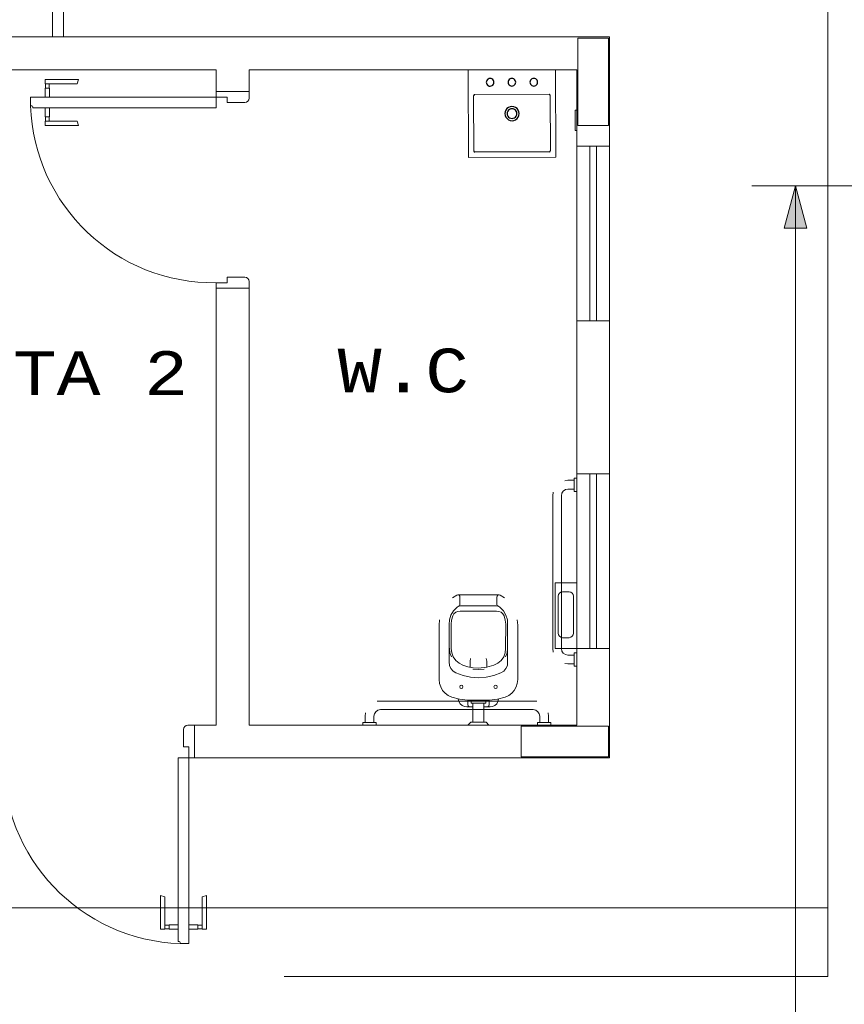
# Model space of a CAD drawing. Header units: feet. Extents: x 8 to 127, y 6 to 90.
# Tile 260 of 538: x 16.07 to 17.95, y 82.74 to 84.99. Entities that reach past the tile are written whole.
import ezdxf

# ---------------------------------------------------------------- set-up
doc = ezdxf.new("R2010")
doc.units = ezdxf.units.FT
doc.header["$MEASUREMENT"] = 0
doc.linetypes.add('HIDDENX2', pattern=[1.905, 1.27, -0.635])
doc.layers.get('0').update_dxf_attribs({"lineweight": 18})
for name, color, linetype in [('ALV Baixa', 252, 'Continuous'), ('Alvenaria', 7, 'Continuous'), ('Desnível', 8, 'Continuous'), ('Esquadria', 250, 'Continuous'), ('ESQUADRIAS', 252, 'Continuous'), ('FINA', 7, 'Continuous'), ('Layout-int', 252, 'Continuous'), ('MOBILIARIO', 250, 'Continuous'), ('MOBILIÁRIO 01', 250, 'Continuous'), ('Projeção', 252, 'HIDDENX2'), ('texto', 7, 'Continuous')]:
    doc.layers.add(name, color=color, linetype=linetype)
doc.layers.add('Cotas', color=8, linetype='Continuous', lineweight=0)
doc.styles.add('CourierNew', font='cour.ttf')

msp = doc.modelspace()

# ---------------------------------------------------------------- hatches: boundary and pattern name
at = {"layer": 'Cotas', "linetype": 'Continuous'}
msp.add_hatch(color=8, dxfattribs=at).paths.add_polyline_path([(17.8407, 84.6142), (17.8148, 84.5176), (17.8666, 84.5176)])

# ---------------------------------------------------------------- linework, layer by layer
at = {"lineweight": 5}
for p, q in [((17.0918, 84.8793), (17.2918, 84.8799)), ((17.0924, 84.6793), (17.0918, 84.8793)), ((17.2918, 84.8799), (17.2924, 84.6799)), ((17.2924, 84.6799), (17.0924, 84.6793))]:
    msp.add_line(p, q, dxfattribs=at)
at = {"layer": 'ALV Baixa', "lineweight": 5}
for p, q in [((16.1652, 84.955), (16.1652, 85.6367)), ((16.1402, 84.955), (16.1402, 85.6117))]:
    msp.add_line(p, q, dxfattribs=at)
at = {"layer": 'Alvenaria', "lineweight": 5}
for p, q in [((17.9152, 82.9617), (17.9152, 85.6117)), ((17.4152, 84.955), (15.8952, 84.955)), ((17.4152, 84.705), (17.4152, 84.955)), ((15.8952, 84.88), (16.5152, 84.88)), ((16.5152, 84.88), (16.5152, 84.83)), ((16.5902, 84.83), (16.5902, 84.88)), ((16.5902, 84.88), (17.3402, 84.88)), ((17.3402, 84.88), (17.3402, 84.705)), ((16.5152, 84.83), (16.5902, 84.83)), ((17.3402, 84.705), (17.4152, 84.705)), ((16.5152, 83.38), (16.5152, 84.38)), ((16.5152, 84.38), (16.5902, 84.38)), ((16.5902, 84.38), (16.5902, 83.38)), ((17.3402, 84.305), (17.3402, 83.955)), ((17.4152, 84.305), (17.3402, 84.305)), ((17.4152, 83.955), (17.4152, 84.305)), ((17.3402, 83.955), (17.4152, 83.955)), ((17.3402, 83.38), (17.3402, 83.555)), ((17.3402, 83.555), (17.4152, 83.555)), ((17.4152, 83.555), (17.4152, 83.305)), ((16.4652, 83.38), (16.5152, 83.38)), ((16.4652, 83.305), (16.4652, 83.38)), ((16.5902, 83.38), (17.3402, 83.38)), ((17.4152, 83.305), (16.4652, 83.305)), ((14.7652, 82.9617), (17.9152, 82.9617))]:
    msp.add_line(p, q, dxfattribs=at)
at = {"layer": 'Cotas'}
for p, q in [((18.1652, 84.6142), (17.7407, 84.6142)), ((17.8407, 80.4117), (17.8407, 84.6142))]:
    msp.add_line(p, q, dxfattribs=at)
msp.add_lwpolyline([(17.8407, 84.6142), (17.8148, 84.5176), (17.8666, 84.5176)], close=True, dxfattribs=at)
at = {"layer": 'Desnível', "lineweight": 5}
for centre, start, end in [((16.5087, 84.8112), 181.8671, 270.8936), ((16.4464, 83.2985), 179.1064, 268.1329)]:
    msp.add_arc(centre, 0.4187, start, end, dxfattribs=at)
at = {"layer": 'Esquadria', "lineweight": 5}
for p, q in [((16.1234, 84.8575), (16.1999, 84.8575)), ((16.1234, 84.8475), (16.1234, 84.8575)), ((16.1234, 84.8475), (16.197, 84.8475)), ((16.1242, 84.8375), (16.1242, 84.8475)), ((16.1327, 84.8375), (16.1327, 84.8475)), ((16.197, 84.8475), (16.1999, 84.8575)), ((16.1234, 84.8175), (16.1234, 84.8375)), ((16.1334, 84.8375), (16.1234, 84.8375)), ((16.1334, 84.8175), (16.1334, 84.8375)), ((16.5152, 84.8175), (16.5152, 84.83)), ((16.5902, 84.83), (16.5902, 84.815)), ((16.0902, 84.8175), (16.5152, 84.8175)), ((16.0902, 84.7975), (16.0902, 84.8175)), ((16.5402, 84.8175), (16.5152, 84.8175)), ((16.5152, 84.8175), (16.5152, 84.7925)), ((16.5402, 84.805), (16.5402, 84.8175)), ((16.5802, 84.805), (16.5402, 84.805)), ((16.0927, 84.7975), (16.0902, 84.7975)), ((16.0952, 84.7925), (16.0952, 84.795)), ((16.5152, 84.7925), (16.0952, 84.7925)), ((16.1234, 84.7925), (16.1234, 84.7725)), ((16.1334, 84.7925), (16.1334, 84.7725)), ((16.1334, 84.7725), (16.1234, 84.7725)), ((16.1234, 84.7625), (16.1234, 84.7525)), ((16.1234, 84.7625), (16.197, 84.7625)), ((16.1242, 84.7725), (16.1242, 84.7625)), ((16.1327, 84.7725), (16.1327, 84.7625)), ((16.197, 84.7625), (16.1999, 84.7525)), ((16.1234, 84.7525), (16.1999, 84.7525)), ((16.5802, 84.405), (16.5402, 84.405)), ((16.5402, 84.405), (16.5402, 84.3925)), ((16.5902, 84.38), (16.5902, 84.395)), ((16.5402, 84.3925), (16.5152, 84.3925)), ((16.5152, 84.3925), (16.5152, 84.38)), ((16.4652, 83.38), (16.4502, 83.38)), ((16.4402, 83.37), (16.4402, 83.33)), ((16.4402, 83.33), (16.4527, 83.33)), ((16.4527, 83.33), (16.4527, 83.305)), ((16.4527, 83.305), (16.4277, 83.305)), ((16.4277, 83.305), (16.4277, 82.885)), ((16.4527, 83.305), (16.4652, 83.305)), ((16.4527, 82.88), (16.4527, 83.305)), ((16.3877, 82.9132), (16.3877, 82.9897)), ((16.3977, 82.9869), (16.3877, 82.9897)), ((16.3977, 82.9132), (16.3977, 82.9869)), ((16.4827, 82.9869), (16.4927, 82.9897)), ((16.4827, 82.9132), (16.4827, 82.9869)), ((16.4927, 82.9132), (16.4927, 82.9897)), ((16.3977, 82.9132), (16.3877, 82.9132)), ((16.4077, 82.9225), (16.3977, 82.9225)), ((16.4077, 82.914), (16.3977, 82.914)), ((16.4277, 82.9232), (16.4077, 82.9232)), ((16.4077, 82.9232), (16.4077, 82.9132)), ((16.4277, 82.9132), (16.4077, 82.9132)), ((16.4527, 82.9232), (16.4727, 82.9232)), ((16.4527, 82.9132), (16.4727, 82.9132)), ((16.4727, 82.9232), (16.4727, 82.9132)), ((16.4727, 82.9225), (16.4827, 82.9225)), ((16.4727, 82.914), (16.4827, 82.914)), ((16.4827, 82.9132), (16.4927, 82.9132)), ((16.4277, 82.885), (16.4302, 82.885)), ((16.4327, 82.8825), (16.4327, 82.88)), ((16.4327, 82.88), (16.4527, 82.88))]:
    msp.add_line(p, q, dxfattribs=at)
for centre, radius, start, end in [((16.5802, 84.815), 0.01, 270, 0), ((16.0927, 84.795), 0.0025, 0, 90), ((16.5802, 84.395), 0.01, 0, 90), ((16.4502, 83.37), 0.01, 90, 180), ((16.4302, 82.8825), 0.0025, 0, 90)]:
    msp.add_arc(centre, radius, start, end, dxfattribs=at)
at = {"layer": 'ESQUADRIAS', "lineweight": 5, "ltscale": 0.1}
for p, q in [((17.3402, 84.705), (17.3402, 84.305)), ((17.3702, 84.705), (17.3702, 84.305)), ((17.3852, 84.705), (17.3852, 84.305)), ((17.4152, 84.705), (17.4152, 84.305)), ((17.3402, 83.955), (17.3402, 83.555)), ((17.3702, 83.955), (17.3702, 83.555)), ((17.3702, 83.955), (17.3702, 83.555)), ((17.3852, 83.955), (17.3852, 83.555)), ((17.3852, 83.955), (17.3852, 83.555)), ((17.4152, 83.955), (17.4152, 83.555)), ((17.4152, 83.955), (17.4152, 83.555))]:
    msp.add_line(p, q, dxfattribs=at)
at = {"layer": 'ESQUADRIAS', "linetype": 'HIDDENX2', "lineweight": 5, "ltscale": 0.1}
msp.add_line((17.3402, 83.955), (17.3402, 83.555), dxfattribs=at)
at = {"layer": 'FINA', "linetype": 'Continuous', "lineweight": 5}
for p, q in [((17.4127, 84.9525), (17.3427, 84.9525)), ((17.3427, 84.9525), (17.3427, 84.7525)), ((17.4127, 84.7525), (17.4127, 84.9525)), ((17.3427, 84.7525), (17.4127, 84.7525)), ((17.4127, 83.3775), (17.2127, 83.3775)), ((17.2127, 83.3775), (17.2127, 83.3075)), ((17.4127, 83.3075), (17.4127, 83.3775)), ((17.2127, 83.3075), (17.4127, 83.3075))]:
    msp.add_line(p, q, dxfattribs=at)
at = {"layer": 'Layout-int', "linetype": 'Continuous', "lineweight": 5}
for p, q in [((17.2772, 84.8233), (17.1068, 84.8228)), ((17.1049, 84.694), (17.1043, 84.8203)), ((17.2797, 84.8208), (17.2799, 84.6948)), ((17.2774, 84.6923), (17.1071, 84.6918))]:
    msp.add_line(p, q, dxfattribs=at)
at = {"layer": 'Layout-int', "linetype": 'Continuous'}
for centre, radius, start, end in [((17.1419, 84.8512), 0.00875, 90.1706, 270.1778), ((17.1419, 84.8512), 0.00875, 270.1731, 90.1753), ((17.1919, 84.8513), 0.00875, 90.1719, 270.1765), ((17.1919, 84.8513), 0.00875, 270.173, 90.1753), ((17.2419, 84.8515), 0.00875, 90.1686, 270.1775), ((17.2419, 84.8515), 0.00875, 270.1719, 90.1743), ((17.1068, 84.8203), 0.0025, 90.1719, 180.2494), ((17.2772, 84.8208), 0.0025, 0.1013, 90.1719), ((17.1921, 84.7796), 0.0163, 90.173, 270.1753), ((17.1921, 84.7796), 0.0111, 90.1708, 270.1776), ((17.1921, 84.7796), 0.0163, 270.173, 90.1753), ((17.1921, 84.7796), 0.0111, 270.173, 90.1753), ((17.1071, 84.694), 0.00223, 180.2449, 270.1719), ((17.2774, 84.6948), 0.0025, 270.137, 0.2081)]:
    msp.add_arc(centre, radius, start, end, dxfattribs=at)
at = {"layer": 'MOBILIARIO', "lineweight": 5}
for p, q in [((17.3344, 83.9451), (17.3344, 83.9149)), ((17.3402, 83.9451), (17.3344, 83.9451)), ((17.3402, 83.9149), (17.3402, 83.9451)), ((17.3201, 83.9403), (17.3127, 83.9393)), ((17.3344, 83.9403), (17.3201, 83.9403)), ((17.3344, 83.9202), (17.3344, 83.9403)), ((17.2852, 83.9049), (17.2862, 83.9128)), ((17.2852, 83.5552), (17.2852, 83.9049)), ((17.3053, 83.9049), (17.3064, 83.9107)), ((17.3053, 83.5552), (17.3053, 83.9049)), ((17.3064, 83.9107), (17.3095, 83.9155)), ((17.3095, 83.9155), (17.3143, 83.9192)), ((17.3143, 83.9192), (17.3201, 83.9202)), ((17.3201, 83.9202), (17.3344, 83.9202)), ((17.3344, 83.9149), (17.3402, 83.9149)), ((17.2905, 83.5552), (17.2905, 83.7054)), ((17.2905, 83.7054), (17.3402, 83.7054)), ((17.3402, 83.7054), (17.3402, 83.5552)), ((17.0556, 83.671), (17.0656, 83.6774)), ((17.0656, 83.6774), (17.0683, 83.6779)), ((17.0683, 83.6779), (17.1624, 83.6779)), ((17.0709, 83.6774), (17.0683, 83.6779)), ((17.0725, 83.6753), (17.0709, 83.6774)), ((17.073, 83.6731), (17.0725, 83.6753)), ((17.073, 83.6552), (17.073, 83.6731)), ((17.1624, 83.6779), (17.1577, 83.6779)), ((17.1582, 83.6753), (17.1577, 83.6731)), ((17.1577, 83.6731), (17.1577, 83.6552)), ((17.1598, 83.6774), (17.1582, 83.6753)), ((17.1624, 83.6779), (17.1598, 83.6774)), ((17.1651, 83.6774), (17.1624, 83.6779)), ((17.1746, 83.671), (17.1651, 83.6774)), ((17.2984, 83.679), (17.2979, 83.6753)), ((17.2979, 83.6753), (17.2979, 83.5901)), ((17.3005, 83.6821), (17.2984, 83.679)), ((17.3037, 83.6843), (17.3005, 83.6821)), ((17.3079, 83.6853), (17.3037, 83.6843)), ((17.3228, 83.6853), (17.3079, 83.6853)), ((17.3265, 83.6843), (17.3228, 83.6853)), ((17.3296, 83.6821), (17.3265, 83.6843)), ((17.3318, 83.679), (17.3296, 83.6821)), ((17.3328, 83.6753), (17.3318, 83.679)), ((17.3328, 83.5901), (17.3328, 83.6753)), ((17.0698, 83.652), (17.0656, 83.6493)), ((17.0746, 83.653), (17.0698, 83.652)), ((17.0709, 83.6525), (17.0725, 83.6536)), ((17.0725, 83.6536), (17.073, 83.6552)), ((17.1556, 83.653), (17.0746, 83.653)), ((17.1609, 83.652), (17.1556, 83.653)), ((17.1577, 83.6552), (17.1582, 83.6536)), ((17.1582, 83.6536), (17.1593, 83.6525)), ((17.1651, 83.6493), (17.1609, 83.652)), ((17.0524, 83.6319), (17.0492, 83.6213)), ((17.0582, 83.6414), (17.0524, 83.6319)), ((17.0566, 83.6298), (17.0534, 83.6202)), ((17.0593, 83.6345), (17.0566, 83.6298)), ((17.0656, 83.6493), (17.0582, 83.6414)), ((17.0635, 83.6382), (17.0593, 83.6345)), ((17.0683, 83.6403), (17.0635, 83.6382)), ((17.0735, 83.6409), (17.0683, 83.6403)), ((17.1566, 83.6409), (17.0735, 83.6409)), ((17.1619, 83.6403), (17.1566, 83.6409)), ((17.1672, 83.6382), (17.1619, 83.6403)), ((17.1725, 83.6414), (17.1651, 83.6493)), ((17.1709, 83.6345), (17.1672, 83.6382)), ((17.1741, 83.6298), (17.1709, 83.6345)), ((17.1778, 83.6319), (17.1725, 83.6414)), ((17.1767, 83.6202), (17.1741, 83.6298)), ((17.1815, 83.6213), (17.1778, 83.6319)), ((17.0259, 83.6208), (17.0254, 83.6091)), ((17.0254, 83.6091), (17.0254, 83.4843)), ((17.0492, 83.6213), (17.0482, 83.6102)), ((17.0482, 83.6102), (17.0482, 83.5245)), ((17.0534, 83.6202), (17.0529, 83.6107)), ((17.0529, 83.6107), (17.0529, 83.5557)), ((17.1778, 83.6107), (17.1767, 83.6202)), ((17.1773, 83.5557), (17.1778, 83.6107)), ((17.182, 83.6102), (17.1815, 83.6213)), ((17.182, 83.5245), (17.182, 83.6102)), ((17.2053, 83.6091), (17.2042, 83.6208)), ((17.2053, 83.4843), (17.2053, 83.6091)), ((17.2979, 83.5901), (17.2984, 83.5864)), ((17.2984, 83.5864), (17.3005, 83.5832)), ((17.3005, 83.5832), (17.3037, 83.5811)), ((17.3265, 83.5811), (17.3296, 83.5832)), ((17.3296, 83.5832), (17.3318, 83.5864)), ((17.3318, 83.5864), (17.3328, 83.5901)), ((17.3037, 83.5811), (17.3079, 83.58)), ((17.3079, 83.58), (17.3228, 83.58)), ((17.3228, 83.58), (17.3265, 83.5811)), ((17.0487, 83.5562), (17.0497, 83.5456)), ((17.0497, 83.5456), (17.0534, 83.5361)), ((17.0529, 83.5557), (17.054, 83.5456)), ((17.054, 83.5456), (17.0577, 83.5366)), ((17.173, 83.5366), (17.1762, 83.5456)), ((17.1762, 83.5456), (17.1773, 83.5557)), ((17.1773, 83.5361), (17.181, 83.5456)), ((17.181, 83.5456), (17.182, 83.5562)), ((17.2862, 83.5472), (17.2852, 83.5552)), ((17.3402, 83.5552), (17.2905, 83.5552)), ((17.3064, 83.5493), (17.3053, 83.5552)), ((17.3095, 83.5446), (17.3064, 83.5493)), ((17.3143, 83.5414), (17.3095, 83.5446)), ((17.3201, 83.5403), (17.3143, 83.5414)), ((17.3344, 83.5403), (17.3201, 83.5403)), ((17.3344, 83.5451), (17.3344, 83.5149)), ((17.3402, 83.5451), (17.3344, 83.5451)), ((17.3344, 83.5202), (17.3344, 83.5403)), ((17.3402, 83.5149), (17.3402, 83.5451)), ((17.0482, 83.5245), (17.0492, 83.5165)), ((17.0492, 83.5165), (17.0524, 83.5097)), ((17.0577, 83.5366), (17.0635, 83.5282)), ((17.0635, 83.5282), (17.0709, 83.5218)), ((17.0709, 83.5218), (17.0799, 83.5171)), ((17.0799, 83.5171), (17.091, 83.5134)), ((17.0963, 83.5261), (17.0968, 83.5324)), ((17.0963, 83.5123), (17.0963, 83.5261)), ((17.1344, 83.5261), (17.1333, 83.5324)), ((17.1344, 83.5123), (17.1344, 83.5266)), ((17.1344, 83.5123), (17.1508, 83.5171)), ((17.1508, 83.5171), (17.1598, 83.5218)), ((17.1598, 83.5218), (17.1672, 83.5282)), ((17.1672, 83.5282), (17.173, 83.5366)), ((17.1783, 83.5097), (17.1815, 83.5165)), ((17.1815, 83.5165), (17.182, 83.5245)), ((17.3127, 83.5208), (17.3201, 83.5202)), ((17.3201, 83.5202), (17.3344, 83.5202)), ((17.0524, 83.5097), (17.0571, 83.5038)), ((17.0571, 83.5038), (17.0635, 83.4996)), ((17.0635, 83.4996), (17.0804, 83.4932)), ((17.0804, 83.4932), (17.0974, 83.4895)), ((17.091, 83.5134), (17.1032, 83.5112)), ((17.1021, 83.5081), (17.1153, 83.5075)), ((17.1032, 83.5112), (17.1153, 83.5107)), ((17.1153, 83.5107), (17.1344, 83.5123)), ((17.1153, 83.5075), (17.1286, 83.5081)), ((17.1328, 83.4895), (17.1503, 83.4932)), ((17.1503, 83.4932), (17.1667, 83.4996)), ((17.1667, 83.4996), (17.173, 83.5038)), ((17.173, 83.5038), (17.1783, 83.5097)), ((17.3344, 83.5149), (17.3402, 83.5149)), ((17.0254, 83.4843), (17.0259, 83.4753)), ((17.0259, 83.4753), (17.0291, 83.4673)), ((17.0735, 83.4705), (17.0725, 83.4679)), ((17.0762, 83.4716), (17.0735, 83.4705)), ((17.0788, 83.4705), (17.0762, 83.4716)), ((17.0799, 83.4679), (17.0788, 83.4705)), ((17.0974, 83.4895), (17.1153, 83.4885)), ((17.1153, 83.4885), (17.1328, 83.4895)), ((17.1519, 83.4705), (17.1508, 83.4679)), ((17.1545, 83.4716), (17.1519, 83.4705)), ((17.1571, 83.4705), (17.1545, 83.4716)), ((17.1582, 83.4679), (17.1571, 83.4705)), ((17.2016, 83.4673), (17.2042, 83.4753)), ((17.2042, 83.4753), (17.2053, 83.4843)), ((17.0291, 83.4673), (17.0333, 83.4594)), ((17.0333, 83.4594), (17.0392, 83.453)), ((17.0392, 83.453), (17.046, 83.4477)), ((17.046, 83.4477), (17.054, 83.444)), ((17.0725, 83.4679), (17.0735, 83.4647)), ((17.0735, 83.4647), (17.0762, 83.4636)), ((17.0762, 83.4636), (17.0788, 83.4647)), ((17.0788, 83.4647), (17.0799, 83.4679)), ((17.1508, 83.4679), (17.1519, 83.4647)), ((17.1519, 83.4647), (17.1545, 83.4636)), ((17.1545, 83.4636), (17.1571, 83.4647)), ((17.1571, 83.4647), (17.1582, 83.4679)), ((17.1767, 83.444), (17.1847, 83.4477)), ((17.1847, 83.4477), (17.1915, 83.453)), ((17.1915, 83.453), (17.1974, 83.4594)), ((17.1974, 83.4594), (17.2016, 83.4673)), ((16.8831, 83.4345), (16.891, 83.435)), ((16.891, 83.435), (17.2407, 83.435)), ((17.054, 83.444), (17.072, 83.4393)), ((17.0688, 83.4393), (17.0704, 83.434)), ((17.0704, 83.434), (17.0735, 83.4287)), ((17.072, 83.4393), (17.0905, 83.4372)), ((17.0735, 83.4287), (17.0778, 83.425)), ((17.0778, 83.425), (17.0831, 83.4229)), ((17.0905, 83.4372), (17.1402, 83.4372)), ((17.091, 83.4372), (17.091, 83.4261)), ((17.091, 83.4261), (17.0915, 83.4239)), ((17.0989, 83.4303), (17.0989, 83.4366)), ((17.0989, 83.4303), (17.1318, 83.4303)), ((17.1318, 83.4303), (17.0989, 83.4303)), ((17.1027, 83.3869), (17.1027, 83.4303)), ((17.1275, 83.3869), (17.1275, 83.4303)), ((17.1318, 83.4303), (17.1318, 83.4366)), ((17.1318, 83.4366), (17.1318, 83.4303)), ((17.1392, 83.4239), (17.1397, 83.4261)), ((17.1397, 83.4261), (17.1397, 83.4372)), ((17.1402, 83.4372), (17.1587, 83.4393)), ((17.1476, 83.4229), (17.1529, 83.425)), ((17.1529, 83.425), (17.1571, 83.4287)), ((17.1571, 83.4287), (17.1598, 83.434)), ((17.1587, 83.4393), (17.1767, 83.444)), ((17.1598, 83.434), (17.1614, 83.4393)), ((17.2407, 83.435), (17.2487, 83.4345)), ((16.8566, 83.4081), (16.8561, 83.4001)), ((16.8757, 83.4001), (16.8773, 83.4059)), ((16.8773, 83.4059), (16.8804, 83.4107)), ((16.8804, 83.4107), (16.8852, 83.4139)), ((16.8852, 83.4139), (16.891, 83.4155)), ((16.891, 83.4155), (17.2407, 83.4155)), ((17.0831, 83.4229), (17.0889, 83.4218)), ((17.0889, 83.4218), (17.1027, 83.4218)), ((17.0915, 83.4239), (17.0931, 83.4224)), ((17.0931, 83.4224), (17.0952, 83.4218)), ((17.1275, 83.4218), (17.1418, 83.4218)), ((17.1355, 83.4218), (17.1376, 83.4224)), ((17.1376, 83.4224), (17.1392, 83.4239)), ((17.1418, 83.4218), (17.1476, 83.4229)), ((17.2407, 83.4155), (17.2466, 83.4139)), ((17.2466, 83.4139), (17.2513, 83.4107)), ((17.2513, 83.4107), (17.2545, 83.4059)), ((17.2545, 83.4059), (17.2561, 83.4001)), ((17.2757, 83.4001), (17.2751, 83.4081)), ((16.881, 83.3858), (16.8508, 83.3858)), ((16.8508, 83.3858), (16.8508, 83.38)), ((16.8508, 83.38), (16.881, 83.38)), ((16.8561, 83.4001), (16.8561, 83.3858)), ((16.8561, 83.3858), (16.8757, 83.3858)), ((16.8757, 83.3858), (16.8757, 83.4001)), ((16.881, 83.38), (16.881, 83.3858)), ((17.091, 83.38), (17.0979, 83.3869)), ((17.1392, 83.38), (17.091, 83.38)), ((17.0979, 83.3869), (17.1328, 83.3869)), ((17.1328, 83.3869), (17.1392, 83.38)), ((17.281, 83.3858), (17.2508, 83.3858)), ((17.2508, 83.3858), (17.2508, 83.38)), ((17.2508, 83.38), (17.281, 83.38)), ((17.2561, 83.4001), (17.2561, 83.3858)), ((17.2561, 83.3858), (17.2757, 83.3858)), ((17.2757, 83.3858), (17.2757, 83.4001)), ((17.281, 83.38), (17.281, 83.3858))]:
    msp.add_line(p, q, dxfattribs=at)
at = {"layer": 'MOBILIÁRIO 01', "lineweight": 5}
for p, q in [((17.3368, 84.7411), (17.3367, 84.7871)), ((17.3367, 84.7871), (17.3405, 84.7871)), ((17.3405, 84.7871), (17.3406, 84.7411)), ((17.3406, 84.7411), (17.3368, 84.7411))]:
    msp.add_line(p, q, dxfattribs=at)
at = {"layer": 'Projeção', "lineweight": 5}
for p, q in [((17.9152, 82.805), (17.9152, 85.6117)), ((14.7652, 82.805), (17.9152, 82.805))]:
    msp.add_line(p, q, dxfattribs=at)
at = {"layer": 'Projeção', "lineweight": 5, "ltscale": 0.3}
msp.add_line((14.7652, 82.9617), (17.4152, 82.9617), dxfattribs=at)

# ---------------------------------------------------------------- texts
at = {"layer": 'texto', "lineweight": 5, "char_height": 0.1, "attachment_point": 7, "line_spacing_factor": 0.9, "style": 'CourierNew'}
for s, insert, width in [('GUARITA 2', (15.5486, 84.1342), 1.89061), ('W.C', (16.7931, 84.1402), 0.630203)]:
    msp.add_mtext(s, dxfattribs=dict(at, insert=insert, width=width))

doc.saveas('drawing.dxf')
